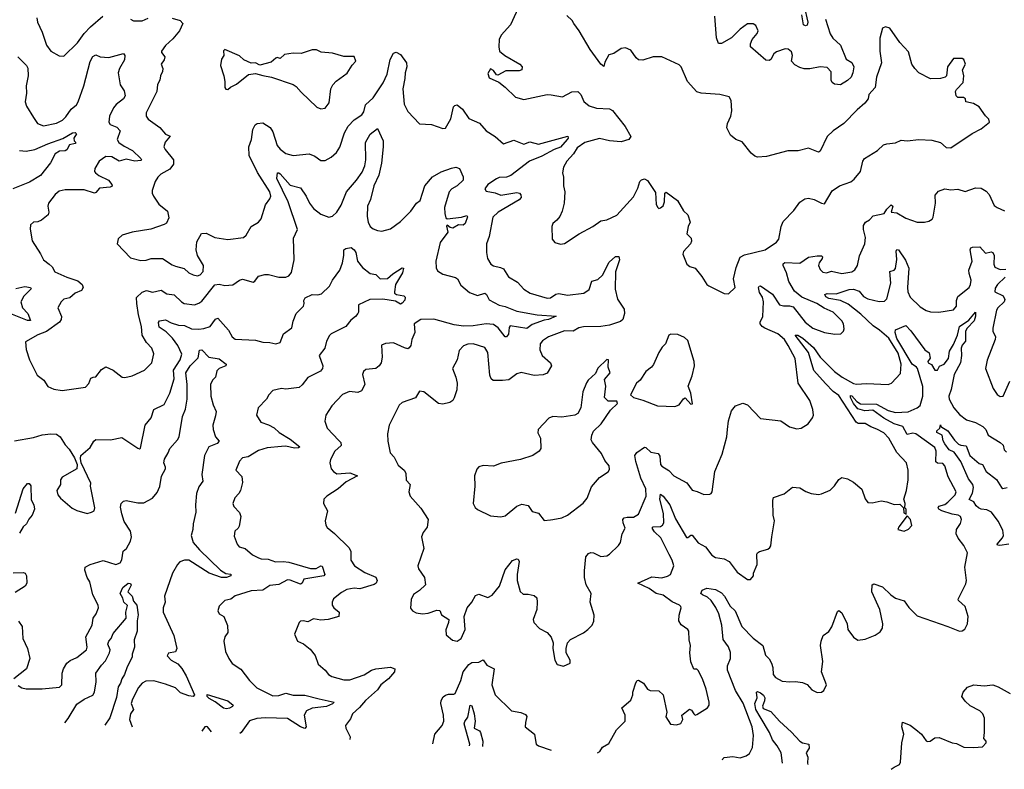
# Model space of a CAD drawing. Extents: x 1443846 to 1577407, y 839182 to 927291.
# Tile 262 of 535: x 1516751 to 1523535, y 840362 to 845531. Entities that reach past the tile are written whole.
import ezdxf

# ---------------------------------------------------------------- set-up
doc = ezdxf.new("R2010")
doc.units = 0

msp = doc.modelspace()

# ---------------------------------------------------------------- linework, layer by layer
at = {"layer": '0CON20XD'}
for points in [[(1520195.6, 845635), (1520133.1, 845495), (1520068, 845425), (1520053.8, 845395), (1520051.2, 845345), (1520056.2, 845315), (1520094, 845285), (1520196.2, 845225), (1520212, 845205), (1520210, 845185), (1520191.2, 845178.8), (1520100.9, 845179.1), (1520045, 845147.5), (1520035, 845150), (1520015, 845180), (1519995, 845192.5), (1519975, 845160), (1519985, 845130), (1520050.7, 845100.7), (1520095, 845066.7), (1520166.7, 844996.7), (1520225, 844981.2), (1520383.9, 845016.1), (1520412.3, 845012.3), (1520490.7, 844999.3), (1520555, 845034.2), (1520595.6, 845035.6), (1520617.5, 845015), (1520637, 844967), (1520675, 844938), (1520725, 844920.8), (1520815, 844917.1), (1520836, 844905), (1520922, 844795), (1520960.8, 844725), (1520947.5, 844705), (1520895, 844690), (1520815, 844696.9), (1520745, 844712.9), (1520645.4, 844684.6), (1520591.5, 844648.5), (1520565.5, 844605), (1520520, 844555), (1520498.1, 844515), (1520490, 844475), (1520497.1, 844445), (1520496.9, 844385), (1520507.1, 844345), (1520502.9, 844265), (1520489.3, 844210.7), (1520472.5, 844175), (1520452.1, 844147.9), (1520423.3, 844125), (1520416.2, 844105), (1520418.3, 844018.3), (1520437.5, 843995), (1520477, 843983), (1520505, 843986.7), (1520604.5, 844055.5), (1520700, 844105), (1520755, 844144), (1520795, 844151.2), (1520865, 844182.5), (1520979.8, 844310.2), (1521010.2, 844369.8), (1521024.3, 844415.7), (1521035, 844426.7), (1521055, 844433.8), (1521075, 844423.3), (1521130.3, 844340.3), (1521136.4, 844256.4), (1521147.5, 844235), (1521155, 844230), (1521165, 844233.3), (1521185, 844247.5), (1521194.2, 844275), (1521196.2, 844333.8), (1521205, 844341.2), (1521283.3, 844285), (1521323.3, 844213.3), (1521353.8, 844185), (1521370, 844135), (1521356.1, 844103.9), (1521346.7, 844055), (1521376.2, 844025), (1521380, 844005), (1521373.3, 843985), (1521325, 843932.5), (1521320, 843915), (1521347.5, 843845), (1521368.3, 843828.3), (1521405, 843817.5), (1521450.3, 843760.3), (1521484, 843705), (1521498.8, 843695), (1521605, 843643.3), (1521635, 843641.2)], [(1522155.2, 845625), (1522179.7, 845515), (1522176, 845494), (1522165, 845488.8), (1522152, 845495), (1522138.9, 845565)], [(1516868.6, 845545), (1516872.9, 845515), (1516905.8, 845445), (1516934.2, 845355), (1516965, 845313.8), (1517023, 845283), (1517055, 845280), (1517148.6, 845371.4), (1517195, 845435.7), (1517238.6, 845481.4), (1517324.4, 845555.6)], [(1521635, 843641.2), (1521680, 843685), (1521669.7, 843745), (1521687.5, 843822.5), (1521715.3, 843894.7), (1521745, 843909.2), (1521887.5, 843945), (1521965, 843996.7), (1521981.7, 844018.3), (1521996, 844105), (1522010.3, 844139.7), (1522083.3, 844215), (1522125, 844272.5), (1522160, 844295), (1522185, 844300), (1522225, 844291.2), (1522275, 844266.2), (1522295, 844262.5), (1522348.7, 844351.3), (1522398.8, 844385), (1522477.1, 844412.9), (1522499.4, 844430.6), (1522543.1, 844485), (1522560, 844555), (1522572.2, 844575), (1522661.9, 844628.1), (1522701.3, 844668.7), (1522725.8, 844675.8), (1522785, 844682.5), (1522825, 844700), (1522865, 844695.7), (1522945, 844705.6), (1523035, 844700.8), (1523095, 844684), (1523135, 844650), (1523165, 844648), (1523314, 844746), (1523375, 844778), (1523433.3, 844825), (1523428.8, 844845), (1523405, 844867.5), (1523360.5, 844930.5), (1523322.1, 844952.1), (1523270, 844965), (1523267.5, 844985), (1523253.6, 844993.6), (1523215, 844993.8), (1523203.8, 845005), (1523197.5, 845035), (1523205, 845050), (1523251.7, 845098.3), (1523256.2, 845145), (1523246.7, 845185), (1523266.2, 845225), (1523255.9, 845255.9), (1523243.6, 845263.6), (1523185, 845263.3), (1523143.8, 845205), (1523136.7, 845145), (1523127.5, 845135), (1523095, 845126), (1523025, 845124), (1522945, 845164.2), (1522917.1, 845195), (1522897.1, 845225), (1522875, 845310), (1522815.6, 845375), (1522745, 845472.5), (1522715, 845482.5), (1522695, 845472.5), (1522675.9, 845404.1), (1522677.1, 845315), (1522687.3, 845232.7), (1522654.3, 845134.3), (1522645.4, 845064.6), (1522601.2, 845015), (1522596.2, 844985), (1522574.2, 844955), (1522520.3, 844909.7), (1522430, 844815), (1522355, 844763.8), (1522313.3, 844725), (1522266.2, 844625), (1522255, 844616.7), (1522185, 844646), (1522115, 844626), (1522042.7, 844627.3), (1521895, 844588), (1521835, 844584.2), (1521815, 844590), (1521790.3, 844610.3), (1521728.8, 844688.8), (1521685, 844705.8), (1521647.5, 844735), (1521623.3, 844785), (1521626.7, 844815), (1521650, 844865), (1521658.3, 844901.7), (1521653, 844973), (1521638.1, 844998.1), (1521575, 845015.6), (1521445, 845025.4), (1521415, 845033.8), (1521351.5, 845105), (1521307.1, 845205), (1521295, 845218.8), (1521175, 845274.2), (1521115, 845274), (1521045, 845252), (1521015, 845254.2), (1520997.7, 845267.7), (1520961.2, 845321.2), (1520925, 845336.7), (1520895, 845333.3), (1520845, 845297.5), (1520810.7, 845289.3), (1520782.3, 845237.7), (1520775, 845207.5), (1520754, 845225), (1520681.2, 845325), (1520605, 845453.8), (1520568, 845505), (1520556.2, 845525), (1520520, 845560)], [(1522303.6, 845535), (1522334.1, 845434.1), (1522352.6, 845402.6), (1522405, 845356.2), (1522445, 845260), (1522485, 845235.8), (1522497.8, 845205), (1522491.9, 845165), (1522479.4, 845135), (1522455, 845112.2), (1522405, 845081.9), (1522365, 845086.9), (1522347.8, 845097.8), (1522342.2, 845115), (1522342.1, 845172.1), (1522315, 845200.8), (1522265, 845207.1), (1522195, 845193.3), (1522155, 845191.8), (1522125, 845200.5), (1522090.5, 845220.5), (1522067.5, 845245), (1522074.4, 845285), (1522069.1, 845309.1), (1522045, 845328.8), (1522025, 845330), (1521965, 845310), (1521947.5, 845295), (1521925, 845256.7), (1521915, 845249.4), (1521891.7, 845251.7), (1521786.7, 845345), (1521786.2, 845365), (1521798, 845395), (1521831.2, 845435), (1521838.8, 845455), (1521821.7, 845491.7), (1521805, 845503.3), (1521765, 845503.3), (1521713.6, 845466.4), (1521653.8, 845405), (1521585, 845368), (1521565, 845366.7), (1521551.4, 845405), (1521540.6, 845555)], [(1517801.7, 845541.7), (1517856.7, 845525), (1517873.8, 845505), (1517850.6, 845455), (1517805, 845398.9), (1517755, 845354.3), (1517728, 845315), (1517728, 845305), (1517750.8, 845275), (1517745.5, 845254.5), (1517726, 845225), (1517735.8, 845195), (1517734.3, 845175), (1517720.8, 845145), (1517715.8, 845115), (1517699.2, 845085), (1517695.6, 845035), (1517621.7, 844888.3), (1517622.5, 844865), (1517635.5, 844845.5), (1517717, 844787), (1517755, 844741.2), (1517787.5, 844727.5), (1517752.5, 844687.5), (1517744.2, 844655), (1517752, 844635), (1517811.1, 844565), (1517809.5, 844535), (1517785, 844499.5), (1517724, 844465), (1517701.9, 844445), (1517683.1, 844415), (1517664.2, 844354.2), (1517664.3, 844335), (1517673.1, 844315), (1517709.5, 844259.5), (1517770, 844210), (1517778.6, 844165), (1517761.2, 844128.8), (1517745, 844118), (1517655, 844087.8), (1517524.5, 844065.5), (1517457.5, 844045), (1517429.3, 844020.7), (1517422.5, 843985), (1517515, 843888.8), (1517585, 843870), (1517622.3, 843872.3), (1517655.6, 843884.4), (1517734.4, 843884.4), (1517800.3, 843840.3), (1517825, 843830.8), (1517884.3, 843814.3), (1517916.7, 843785), (1517945, 843772), (1517975, 843764.2), (1517995, 843770.8), (1518015.6, 843795), (1518017.1, 843835), (1517974.6, 843904.6), (1517966.2, 843945), (1517970.8, 843999.2), (1518003, 844057), (1518035, 844060), (1518095, 844030), (1518185, 844015.6), (1518291.5, 844028.5), (1518311.9, 844045), (1518346, 844105), (1518395, 844134.2), (1518415, 844158.8), (1518444.5, 844255.5), (1518475, 844296.7), (1518480.6, 844315), (1518473.3, 844345), (1518388.3, 844478.3), (1518331.1, 844595), (1518328.6, 844655), (1518347.1, 844705), (1518356.9, 844775), (1518372.5, 844805), (1518387.5, 844815), (1518425, 844820.8), (1518476.9, 844786.9), (1518495, 844758), (1518525, 844664.2), (1518545, 844639.4), (1518585, 844608.9), (1518635, 844594.6), (1518745, 844605.6), (1518785, 844589.2), (1518825, 844561.2), (1518855, 844561.2), (1518897.3, 844582.7), (1518934.3, 844615.7), (1518957.3, 844652.7), (1518988.4, 844751.6), (1519014.2, 844795.8), (1519055, 844841.1), (1519107.5, 844875), (1519120.8, 844895), (1519134.2, 844945), (1519185, 844992), (1519254.5, 845095), (1519281.8, 845155), (1519303, 845257), (1519325, 845301.2), (1519345, 845306.2), (1519375, 845290), (1519415, 845232.5), (1519418.1, 845205), (1519405.4, 845165), (1519404.6, 845124.6), (1519390.4, 845055), (1519399.1, 844949.1), (1519425, 844898), (1519505, 844813.3), (1519587.7, 844807.7), (1519665, 844780), (1519685, 844783.3), (1519721.7, 844848.3), (1519740.5, 844929.5), (1519749.5, 844940.5), (1519765, 844943.1), (1519800.5, 844915), (1519845, 844849.5), (1519918, 844818), (1519964.3, 844765), (1520025.8, 844725), (1520085, 844675.8), (1520155, 844700), (1520225, 844673.8), (1520265, 844688.9), (1520325, 844673.2), (1520526.9, 844726.9), (1520528.6, 844715), (1520522.5, 844705), (1520477.3, 844652.7), (1520434.1, 844635.9), (1520349.2, 844590.8), (1520263.1, 844555), (1520135, 844455.7), (1520104.4, 844445.6), (1520055, 844442.2), (1520035, 844433.3), (1519975, 844394), (1519956, 844365), (1519965, 844348.8), (1520027, 844337), (1520065, 844320), (1520175, 844340), (1520194.4, 844334.4), (1520203, 844323), (1520205.7, 844305), (1520191.8, 844288.2), (1520048.1, 844205), (1520011.5, 844168.5), (1519984.5, 844035), (1519967.1, 843985), (1519966.9, 843925), (1519974.7, 843884.7), (1519995.7, 843845), (1520015, 843832.9), (1520063.1, 843823.1), (1520082.9, 843812.9), (1520117.4, 843757.4), (1520180.2, 843720.2), (1520225, 843672.9)], [(1517514.5, 845534.5), (1517535, 845524.2), (1517595, 845524.4), (1517635, 845540.6)], [(1516737.9, 845275), (1516798.6, 845215), (1516807.8, 845197.8), (1516809.3, 845145), (1516794.5, 845074.5), (1516797.8, 845025), (1516787.8, 844965), (1516798.1, 844935), (1516845, 844857.5), (1516873.8, 844815), (1516915, 844799.4), (1517005, 844817.9), (1517045, 844837.9), (1517069, 844861), (1517106.3, 844913.7), (1517141.2, 844945), (1517152.9, 844965), (1517193.5, 845075), (1517235, 845243.3), (1517255, 845277.5), (1517275, 845288), (1517305.8, 845275.8), (1517365, 845271.1), (1517465, 845298.2), (1517475.3, 845285), (1517472.9, 845255), (1517437.8, 845195), (1517429.4, 845165), (1517442.1, 845082.1), (1517469.8, 845039.8), (1517476.9, 845005), (1517465.6, 844985), (1517415, 844946.7), (1517397.1, 844922.9), (1517369.4, 844865), (1517364.3, 844825), (1517375, 844807.5), (1517419.4, 844789.4), (1517442.9, 844765), (1517422.7, 844705), (1517433.6, 844685), (1517470.6, 844659.4), (1517528.3, 844628.3), (1517584.4, 844575), (1517590, 844565), (1517585, 844560), (1517545, 844555.8), (1517485, 844568.4), (1517435, 844555.4), (1517385, 844585.5), (1517345, 844588.6), (1517299.2, 844555), (1517268.1, 844505), (1517267.1, 844485), (1517272.9, 844475), (1517295, 844457.8), (1517361.9, 844425), (1517385.6, 844395), (1517386.8, 844383.2), (1517373.5, 844376.5), (1517300.5, 844369.5), (1517275, 844339.2), (1517265, 844335.6), (1517195, 844357.3), (1517065, 844358.9), (1517022, 844348), (1516995, 844326), (1516950, 844265), (1516944, 844245), (1516952, 844205), (1516946.2, 844185), (1516900.9, 844149.1), (1516875, 844138), (1516845, 844135.8), (1516824.3, 844115.7), (1516823.1, 844086.9), (1516835.8, 844005.8), (1516895, 843916.7), (1516914.2, 843874.2), (1516953.8, 843845), (1516975, 843826.2), (1516993.3, 843793.3), (1517075, 843755.5), (1517151.1, 843731.1), (1517181.9, 843705), (1517188.9, 843685), (1517175.8, 843664.2), (1517131.9, 843645), (1517095, 843613.6), (1517055, 843604.3), (1517035.8, 843585), (1517014.3, 843545), (1517038.7, 843485), (1517036.3, 843463.7), (1517025, 843446.4), (1516935, 843381.5), (1516875, 843356.9), (1516789.5, 843310.5), (1516795, 843256.7), (1516818.4, 843185), (1516870.1, 843080.1), (1516918, 843045), (1516945, 843001.2), (1516985, 842984), (1517044.2, 842974.2), (1517205, 842997.5), (1517228, 843022), (1517240.8, 843059.2), (1517255.7, 843065.7), (1517275, 843068), (1517315, 843118), (1517345, 843136.2), (1517394.1, 843114.1), (1517455.9, 843065.9), (1517475, 843064), (1517525, 843075.7), (1517610, 843115), (1517660.6, 843165), (1517675, 843227.5), (1517660, 843265), (1517624.6, 843304.6), (1517593.5, 843355), (1517589.6, 843415), (1517569.3, 843495), (1517558, 843575), (1517556.4, 843615), (1517595, 843652.7), (1517625, 843663.8), (1517665, 843651.6), (1517725, 843666.4), (1517765, 843641.8), (1517815, 843634.4), (1517864.3, 843585), (1517883.8, 843575), (1517954.6, 843564.6), (1517984.7, 843575.3), (1518005, 843591.2), (1518095, 843703.1), (1518125, 843706.5), (1518165, 843698.8), (1518218.3, 843701.7), (1518265, 843735.7), (1518285, 843741.4), (1518359.3, 843720.7), (1518371.7, 843728.3), (1518397, 843763), (1518440, 843775), (1518465, 843774.3), (1518535, 843755.6), (1518584.4, 843755.6), (1518606, 843765), (1518622.6, 843787.4), (1518641.2, 843875), (1518637.5, 844025), (1518664, 844085), (1518601.2, 844275), (1518523.2, 844435), (1518525.9, 844474.1), (1518535, 844475.6), (1518545, 844468.5), (1518615, 844390), (1518685, 844372), (1518724.1, 844314.1), (1518746.9, 844265), (1518775, 844229.5), (1518825, 844190.9), (1518879.5, 844170.5), (1518905, 844176.5), (1518935, 844203.1), (1518965, 844251.1), (1519002.2, 844345), (1519070.8, 844425), (1519109.6, 844480.4), (1519127.6, 844522.4), (1519134.7, 844565), (1519132.7, 844685), (1519165, 844742.9), (1519215, 844780), (1519253.8, 844695), (1519254, 844655), (1519242.3, 844542.3), (1519225, 844458), (1519190.5, 844385), (1519168, 844292), (1519146.8, 844245), (1519144.6, 844175), (1519150.5, 844135), (1519165, 844106), (1519185, 844090), (1519215, 844076.9), (1519245, 844072.9), (1519305, 844088.6), (1519375, 844140.6), (1519445, 844211.1), (1519483.9, 844266.1), (1519510, 844285), (1519542.6, 844385), (1519595, 844446.9), (1519655, 844481.8), (1519725, 844508), (1519755, 844513.8), (1519780, 844505), (1519806.4, 844446.4), (1519805.7, 844425), (1519765, 844385.9), (1519726.9, 844365), (1519710.5, 844345), (1519677.8, 844235), (1519680.4, 844195), (1519685.7, 844165.7), (1519695, 844158), (1519795, 844169.4), (1519831.7, 844181.7), (1519835, 844172.5), (1519819.4, 844125), (1519806.2, 844115), (1519773.3, 844116.7), (1519734.1, 844094.1), (1519717.3, 844097.3), (1519695, 844113.3), (1519691.7, 844108.3), (1519700, 844065), (1519647.5, 843995), (1519618.6, 843865), (1519619.7, 843819.7), (1519630.3, 843800.3), (1519665.5, 843775.5), (1519754.3, 843754.3), (1519766, 843745), (1519790.5, 843700.5), (1519850.6, 843650.6), (1519905, 843628.5), (1519955, 843645.5), (1519966.3, 843636.3), (1519985, 843599.4), (1520055, 843562.2), (1520095, 843554.5), (1520175, 843521.2), (1520315, 843496.5), (1520447, 843487), (1520395, 843463.9), (1520365, 843460), (1520281.2, 843428.8), (1520245, 843402.5), (1520130.7, 843419.3), (1520122.2, 843407.8), (1520117.3, 843362.7), (1520105, 843343.8), (1520095, 843344.2), (1520047.1, 843407.1), (1520015, 843429.7), (1519965, 843434.2), (1519875, 843419.3), (1519808.6, 843418.6), (1519745, 843427.8), (1519605, 843465.8), (1519515, 843464.5), (1519468, 843435), (1519472.9, 843375), (1519452.1, 843325), (1519446, 843284), (1519435, 843267.5), (1519425, 843262), (1519402.3, 843267.7), (1519325, 843301.8), (1519271.7, 843298.3), (1519242.9, 843287.1), (1519247.1, 843205), (1519240, 843165), (1519226.5, 843143.5), (1519205, 843126.7), (1519135, 843118.1), (1519118.6, 843105), (1519112.2, 843085), (1519128.5, 843015), (1519105, 842972), (1519079.7, 842960.3), (1519022.9, 842967.1), (1518975, 842947.1), (1518900.7, 842869.3), (1518860.8, 842805), (1518853, 842763), (1518868.6, 842715), (1518948.9, 842628.9), (1518963.8, 842615), (1518966, 842595), (1518920.8, 842555), (1518891.4, 842498.6), (1518888.1, 842475), (1518896.9, 842435), (1518911.9, 842415), (1518935, 842400.4), (1519025, 842405.8), (1519077.5, 842385), (1519000.5, 842345), (1518945, 842295.5), (1518866.7, 842245), (1518846.7, 842225), (1518844.2, 842194.2), (1518872, 842145), (1518856.2, 842075), (1518858.8, 842045), (1518868.3, 842028.3), (1518919.2, 841989.2), (1519019.6, 841889.6), (1519032.1, 841865), (1519032.9, 841805), (1519057.5, 841765), (1519128.5, 841718.5), (1519205, 841686.9), (1519212.9, 841665), (1519205.8, 841645), (1519193.2, 841636.8), (1519095, 841607.5), (1519055, 841610.4), (1519005, 841601.2), (1518968.3, 841581.7), (1518912.5, 841537.5), (1518904.5, 841515), (1518904.6, 841494.6), (1518914.3, 841475), (1518952, 841445), (1518948.8, 841415), (1518875, 841395.6), (1518825, 841390.8), (1518775, 841400), (1518735, 841380), (1518703.9, 841386.1), (1518685, 841383.3), (1518676.7, 841375), (1518643.9, 841293.9), (1518665, 841246.7), (1518706.9, 841226.9), (1518751.2, 841191.2), (1518786.4, 841146.4), (1518807.7, 841087.7), (1518855.5, 841045.5), (1518879.2, 841015), (1518901.2, 841001.2), (1518985, 840979.1), (1519025, 840978.9), (1519125, 841012.7), (1519175, 841044.5), (1519204.6, 841055.4), (1519305, 841065.4), (1519335.5, 841055.5), (1519333.1, 841035), (1519292.7, 840985), (1519238.1, 840945), (1519215, 840910), (1519134, 840836), (1519092.9, 840787.1), (1519043.8, 840745), (1519030.5, 840709.5), (1518995.6, 840665), (1518996.9, 840645), (1519028.6, 840585), (1519026, 840568)], [(1518825, 844916.2), (1518855, 844921.2), (1518882.4, 844957.6), (1518895.4, 845054.6), (1518908.1, 845081.9), (1518931.9, 845108.1), (1519006.8, 845163.2), (1519041.7, 845218.3), (1519067.5, 845245), (1519055, 845276.7), (1518985, 845276.2), (1518905, 845300.8), (1518827.1, 845307.1), (1518795, 845324), (1518765.8, 845324.2), (1518690.9, 845299.1), (1518635, 845300.6), (1518575, 845290), (1518545, 845264), (1518525, 845270), (1518515, 845266.7), (1518482.2, 845237.8), (1518405, 845216.7), (1518375, 845233.3), (1518345, 845231.2), (1518295, 845253.8), (1518265, 845280.8), (1518165, 845326.7), (1518153.9, 845316.1), (1518156.7, 845285), (1518141.2, 845258.8), (1518134.2, 845215), (1518156, 845145), (1518163.8, 845105), (1518163.6, 845063.6), (1518171.7, 845051.7), (1518185, 845050), (1518203, 845067), (1518245, 845087.5), (1518326.1, 845153.9), (1518375, 845161.2), (1518425, 845146), (1518485, 845134), (1518635, 845083.8), (1518655, 845071.2), (1518690.3, 845030.3), (1518798.3, 844928.3), (1518825, 844916.2)], [(1516748.3, 844628.3), (1516795.6, 844625.6), (1516855, 844635.5), (1516945, 844676.2), (1517048.2, 844711.8), (1517115, 844750.5), (1517133.9, 844753.9), (1517141.2, 844745), (1517124.2, 844714.2), (1517125.6, 844695.6), (1517136.7, 844685), (1517131.7, 844678.3), (1517092.9, 844667.1), (1517075.3, 844634.7), (1517065, 844627.1), (1517025, 844624.5), (1516994.3, 844605), (1516962.2, 844545), (1516894, 844456), (1516818.4, 844411.6), (1516704.3, 844365)], [(1520225, 843672.9), (1520268.8, 843645), (1520385, 843611.1), (1520407, 843613), (1520445, 843637.5), (1520465, 843643.5), (1520525, 843632.5), (1520636.7, 843645), (1520675, 843671.2), (1520692.4, 843727.6), (1520735, 843739.4), (1520765, 843769.4), (1520811.5, 843858.5), (1520855, 843897.8), (1520878.6, 843898.6), (1520884.3, 843874.3), (1520856.7, 843793.3), (1520853.3, 843673.3), (1520869.1, 843605), (1520915.6, 843535), (1520917.1, 843505), (1520906.4, 843463.6), (1520889.1, 843450.9), (1520815, 843424.7), (1520755, 843416.2), (1520636.1, 843413.9), (1520603.2, 843406.8), (1520565, 843383.9), (1520505, 843385.4), (1520395, 843343.3), (1520353.3, 843316.7), (1520335.7, 843295), (1520333.3, 843255), (1520349.4, 843215), (1520407.1, 843165), (1520415.6, 843145), (1520385.5, 843094.5), (1520357.9, 843082.1), (1520295, 843077.9), (1520205, 843098.6), (1520175, 843089.2), (1520121.5, 843048.5), (1520077.7, 843042.3), (1520013.9, 843043.9), (1519998.6, 843055), (1519990.6, 843080.6), (1519975.5, 843235.5), (1519955, 843270), (1519875, 843296.5), (1519837.3, 843292.7), (1519808.8, 843281.2), (1519779.3, 843250.7), (1519765.5, 843184.5), (1519732, 843125), (1519756.4, 843066.4), (1519764.5, 843025), (1519761.5, 842978.5), (1519745, 842923.3), (1519734, 842905), (1519715, 842891.4), (1519665, 842880.6), (1519635.8, 842884.2), (1519535, 842964), (1519505, 842968.8), (1519477.3, 842922.7), (1519385, 842892), (1519365, 842873.8), (1519297.1, 842735), (1519284.2, 842675.8), (1519286, 842625), (1519304, 842544), (1519330, 842515), (1519358.9, 842458.9), (1519398.8, 842425), (1519411.2, 842405), (1519413.8, 842355), (1519440, 842325), (1519432, 842275), (1519440, 842245), (1519513.7, 842163.7), (1519563.8, 842085), (1519557.6, 842032.4), (1519530, 841995), (1519519.4, 841965), (1519534.3, 841885), (1519494.2, 841765), (1519497.5, 841745), (1519538.8, 841685), (1519546.1, 841633.9), (1519505.8, 841594.2), (1519463.3, 841566.7), (1519447.5, 841532.5), (1519444.2, 841474.2), (1519456.2, 841455), (1519481.7, 841441.7), (1519526.6, 841433.4), (1519565, 841438.6), (1519625, 841460), (1519645, 841457.5), (1519657, 841427), (1519707.5, 841395), (1519706, 841375), (1519686.8, 841323.2), (1519688.7, 841288.7), (1519731.7, 841251.7), (1519765, 841245.7), (1519791.9, 841265), (1519819.5, 841325), (1519812.5, 841415), (1519832.9, 841475), (1519866, 841515), (1519890.6, 841559.4), (1519915, 841570), (1519975, 841545.7), (1520005, 841561.9), (1520055.4, 841625), (1520095, 841736.9), (1520145, 841800.8), (1520175, 841814), (1520185, 841810), (1520191.1, 841795), (1520178, 841705), (1520178.9, 841665), (1520198.7, 841588.7), (1520218.8, 841568.8), (1520255, 841568.8), (1520295, 841560), (1520313.3, 841545), (1520316.2, 841515), (1520313.8, 841465), (1520288.8, 841395), (1520293.3, 841375), (1520332.7, 841332.7), (1520385.6, 841305.6), (1520412.4, 841272.4), (1520425.8, 841235), (1520424.3, 841194.3), (1520436.7, 841115), (1520454.1, 841084.1), (1520497.7, 841072.3), (1520543.3, 841095), (1520543.3, 841115), (1520516.2, 841165), (1520516, 841195), (1520526, 841235), (1520545, 841258), (1520635, 841302.9), (1520664, 841325), (1520694, 841355), (1520705.9, 841384.1), (1520708, 841425), (1520681.4, 841515), (1520687.1, 841575), (1520653.1, 841633.1), (1520642.5, 841685), (1520641.2, 841731.2), (1520651.8, 841828.2), (1520669.7, 841850.3), (1520685, 841856), (1520705, 841854), (1520755, 841830), (1520795, 841834.3), (1520815, 841846), (1520876, 841905), (1520889.2, 841925), (1520901.4, 841985), (1520922, 842025), (1520907.7, 842062.3), (1520906.9, 842085), (1520915, 842095.7), (1520935, 842101.5), (1520978.8, 842101.2), (1521015, 842121.9), (1521067.2, 842245), (1521065.3, 842295), (1521029.1, 842369.1), (1520996.6, 842485), (1520989.3, 842525), (1521002.9, 842547.1), (1521055, 842584.4), (1521065, 842582.2), (1521099.8, 842549.8), (1521149.5, 842539.5), (1521162.2, 842522.2), (1521165.7, 842465), (1521175, 842453.1), (1521223.1, 842423.1), (1521257.5, 842385), (1521347.8, 842337.8), (1521385, 842286), (1521418.8, 842278.8), (1521465, 842257.5), (1521505, 842260), (1521515.9, 842264.1), (1521521.2, 842275), (1521540.6, 842415), (1521591.4, 842535), (1521621.9, 842655), (1521626.7, 842705), (1521634.5, 842765.5), (1521656, 842835), (1521681.7, 842868.3), (1521733.8, 842886.2), (1521765, 842874.2), (1521855, 842782), (1521994.2, 842764.2), (1522055, 842724), (1522105, 842709.2), (1522135, 842713.8), (1522183.3, 842745), (1522213.3, 842785), (1522218.8, 842805), (1522216.1, 842843.9), (1522194.3, 842905), (1522113.5, 843025), (1522092.5, 843195), (1522046.4, 843285), (1522019.1, 843325), (1521975, 843364.4), (1521884.1, 843404.1), (1521867.1, 843415), (1521852.5, 843435), (1521851.4, 843445), (1521870.8, 843485), (1521875.2, 843585), (1521868.1, 843618.1), (1521848.8, 843648.8), (1521841.5, 843685), (1521845, 843694), (1521855, 843695.5), (1521938.2, 843638.2), (1521985, 843565.6), (1522012.3, 843557.7), (1522055, 843558.8), (1522080.5, 843550.5), (1522162.5, 843445), (1522215, 843403.1), (1522295, 843373.1), (1522367.7, 843362.3), (1522407.5, 843365), (1522427, 843383), (1522430.5, 843399.5), (1522427.1, 843435), (1522414, 843455), (1522354.3, 843515), (1522292.9, 843542.9), (1522242.5, 843575), (1522138.8, 843618.8), (1522089.1, 843659.1), (1522050, 843725), (1522033.8, 843785), (1522011.8, 843835), (1522011.4, 843848.6), (1522023.1, 843856.9), (1522125, 843852.9), (1522186.5, 843893.5), (1522245, 843903.9), (1522275, 843902), (1522280.8, 843895), (1522278.9, 843885), (1522258.2, 843855), (1522254.8, 843835), (1522265, 843809.4), (1522285, 843790), (1522310, 843785), (1522345, 843796), (1522415, 843780.6), (1522485, 843792.5), (1522505, 843806.2), (1522524, 843835), (1522536.8, 843903.2), (1522572.5, 843985), (1522578.7, 844028.7), (1522564.4, 844085), (1522565, 844112.5), (1522578.8, 844135), (1522605, 844150), (1522631.7, 844178.3), (1522706, 844194), (1522724.4, 844225.6), (1522755, 844254.4), (1522766.5, 844245), (1522755, 844204.5), (1522795, 844198.9), (1522855, 844163.1), (1522935, 844136), (1522985, 844133.8), (1523015, 844141.2), (1523037.5, 844155), (1523045, 844170), (1523061.4, 844265), (1523059.1, 844320.9), (1523081.6, 844348.4), (1523125, 844363.8), (1523165, 844357.5), (1523215, 844361.6), (1523265, 844346.5), (1523335, 844372.1), (1523375, 844368.8), (1523409.5, 844349.5), (1523429.1, 844325), (1523465, 844250.8), (1523486, 844235), (1523535, 844213.5)], [(1517785, 842956.7), (1517815.3, 843054.7), (1517810, 843115), (1517856.9, 843185), (1517867.2, 843225), (1517841.2, 843285), (1517804.4, 843335), (1517759.3, 843379.3), (1517711.4, 843411.4), (1517706.5, 843443.5), (1517714.7, 843455.3), (1517755, 843461.9), (1517795, 843440.6), (1517845, 843425.3), (1517885, 843421.4), (1517935, 843399.2), (1517985, 843398.2), (1518018.8, 843401.2), (1518063.7, 843416.3), (1518099.2, 843465), (1518115, 843472.5), (1518189.8, 843389.8), (1518215, 843344.2), (1518235, 843328.1), (1518375, 843321.2), (1518425, 843307.3), (1518475, 843305.5), (1518515, 843295.6), (1518545.8, 843305), (1518568.6, 843365), (1518625, 843405.6), (1518635, 843452.5), (1518655.3, 843504.7), (1518705, 843556.2), (1518710.6, 843575), (1518707.5, 843595), (1518716.8, 843613.2), (1518765, 843635.6), (1518805.6, 843634.4), (1518829.8, 843640.2), (1518885, 843692.5), (1518905.7, 843735), (1518956.6, 843803.4), (1518974.4, 843855), (1518983.8, 843905), (1518983.8, 843945), (1518997.7, 843952.3), (1519035, 843960), (1519055, 843944.5), (1519066.4, 843925), (1519076.9, 843866.9), (1519113.3, 843823.3), (1519165, 843780), (1519205, 843773.3), (1519235, 843743.3), (1519285, 843746.7), (1519320.6, 843779.4), (1519385, 843820.8), (1519395, 843817.5), (1519388.5, 843785), (1519339.4, 843705), (1519332.5, 843655), (1519333.8, 843645), (1519346.1, 843636.1), (1519396.7, 843626.7), (1519407.6, 843617.6), (1519405, 843596.2), (1519385, 843576), (1519375, 843570), (1519339.7, 843589.7), (1519253.2, 843603.2), (1519162.7, 843602.7), (1519085.7, 843565), (1519085.8, 843515), (1519080.8, 843505), (1519065.4, 843484.6), (1519031.9, 843458.1), (1518997.5, 843415), (1518896.2, 843365), (1518885, 843354), (1518865.6, 843315), (1518853.1, 843265), (1518814.2, 843215), (1518838.1, 843145), (1518836.9, 843125), (1518823.6, 843106.4), (1518735.5, 843064.5), (1518697.8, 843012.2), (1518675, 842995.7), (1518585, 842984.4), (1518555, 842986.9), (1518495, 842973.8), (1518466.7, 842945), (1518450, 842915), (1518392.5, 842855), (1518383.3, 842805), (1518411.2, 842755), (1518465, 842737.1), (1518505, 842715.6), (1518538, 842685), (1518615, 842637.5), (1518681.2, 842585), (1518672.3, 842577.7), (1518645, 842575.5), (1518585, 842590.3), (1518555, 842588.4), (1518455, 842578.2), (1518395, 842561.2), (1518325, 842517.1), (1518285, 842510), (1518265, 842487.5), (1518240, 842425), (1518280, 842380), (1518285, 842340), (1518271.2, 842285), (1518261.2, 842265), (1518232.9, 842235), (1518218.8, 842195), (1518226.7, 842175), (1518265, 842133.3), (1518274.2, 842105), (1518262.1, 842037.9), (1518256, 842025), (1518232.5, 842005), (1518229.2, 841969.2), (1518248.8, 841915), (1518263.3, 841895), (1518304.2, 841884.2), (1518355, 841841.2), (1518395, 841819.2), (1518415, 841812.9), (1518461.7, 841811.7), (1518513.1, 841793.1), (1518565, 841796), (1518605, 841790.9), (1518755, 841747.8), (1518793.4, 841746.6), (1518825, 841764.2), (1518835, 841763.3), (1518854, 841705), (1518846.2, 841695), (1518707.8, 841672.2), (1518697.1, 841645), (1518685, 841639.1), (1518615, 841665.8), (1518595, 841668.1), (1518535, 841636.6), (1518475, 841630.4), (1518425, 841598.2), (1518345, 841592.7), (1518235, 841558.5), (1518205, 841534.3), (1518163.3, 841525), (1518125, 841487.5), (1518116.2, 841455), (1518125, 841433.3), (1518156.2, 841415), (1518183, 841353), (1518184.3, 841305), (1518164, 841275), (1518157.5, 841245), (1518169.2, 841175), (1518190.8, 841125), (1518215, 841091.2), (1518275, 841052.5), (1518334.2, 840975), (1518383.6, 840923.6), (1518495, 840869.5), (1518535, 840870.6), (1518585, 840886), (1518635, 840872.2), (1518715, 840873.5), (1518815, 840848.4), (1518916.2, 840825), (1518905, 840813.5), (1518864.7, 840795.3), (1518765, 840783.9), (1518727.1, 840765), (1518709.5, 840735), (1518724, 840655), (1518715.6, 840644.4), (1518685, 840654.5), (1518595, 840712.9), (1518445, 840718), (1518385, 840712.1), (1518334.4, 840695.6), (1518275.6, 840615), (1518266.2, 840609)], [(1520731.9, 840476), (1520748, 840485), (1520765, 840514), (1520809.1, 840540.9), (1520862, 840635), (1520923.3, 840695), (1520921.2, 840735), (1520898.8, 840785), (1520960.5, 840839.5), (1520976, 840875), (1520976.2, 840895), (1520995, 840957.5), (1521005, 840973.3), (1521015, 840976.7), (1521048.8, 840955), (1521075, 840914.2), (1521095, 840906), (1521153.2, 840903.2), (1521185, 840876), (1521210, 840755), (1521203.2, 840723.2), (1521233.6, 840673.6), (1521275, 840668.8), (1521305, 840678), (1521319.5, 840705), (1521313.8, 840736.2), (1521365, 840776.9), (1521379.5, 840769.5), (1521395, 840743.8), (1521405, 840736.2), (1521415, 840738.8), (1521490, 840785), (1521500, 840805), (1521500.8, 840825), (1521480.8, 840915), (1521455.7, 840985), (1521425, 841043.3), (1521415, 841052.5), (1521395, 841052.5), (1521375, 841102.5), (1521368.1, 841165), (1521373.3, 841215), (1521362.5, 841255), (1521361.4, 841315), (1521355, 841325.8), (1521307.5, 841357.5), (1521291.9, 841385), (1521294.4, 841425), (1521309.2, 841475), (1521305.8, 841485), (1521296, 841495), (1521245, 841516.8), (1521185, 841563.4), (1521135, 841574.7), (1521088, 841608), (1521010, 841645), (1521105, 841688.6), (1521175, 841682.7), (1521215, 841693.3), (1521234.5, 841705.5), (1521257.1, 841765), (1521245.5, 841804.5), (1521225, 841844.4), (1521167.2, 841957.2), (1521125, 841999.3), (1521108.5, 842025), (1521115.6, 842034.4), (1521165, 842036.2), (1521180, 842045), (1521188.8, 842061.2), (1521185.8, 842125.8), (1521160, 842225), (1521165, 842258.8), (1521185, 842246.5), (1521229.2, 842185), (1521269.1, 842089.1), (1521345, 841961.1), (1521355, 841959.4), (1521375, 841976.5), (1521385, 841976.2), (1521425, 841922.9), (1521476.3, 841896.3), (1521518.9, 841838.9), (1521545, 841822.2), (1521604.5, 841814.5), (1521638.8, 841795), (1521695, 841722), (1521765, 841670), (1521785, 841670), (1521807.5, 841695), (1521806.7, 841715), (1521832.5, 841775), (1521828.8, 841845), (1521833.3, 841855), (1521847.5, 841865), (1521905, 841880), (1521919.3, 841890.7), (1521926.4, 841903.6), (1521933.8, 841966.2), (1521952, 842075), (1521942.5, 842115), (1521939.2, 842215), (1521945, 842236.7), (1522018.3, 842261.7), (1522075, 842307.5), (1522125, 842303.3), (1522167.3, 842277.3), (1522204.4, 842264.4), (1522255, 842257.5), (1522275, 842260.8), (1522335, 842287.5), (1522365, 842316), (1522395, 842360), (1522415, 842373.3), (1522453.9, 842363.9), (1522495, 842341.2), (1522553.9, 842293.9), (1522576.4, 842226.4), (1522595, 842202.5), (1522625, 842200), (1522685, 842212.5), (1522726.1, 842206.1), (1522775, 842187.5), (1522815, 842190), (1522840, 842165), (1522841.7, 842131.7), (1522858.3, 842121.7), (1522857.5, 842155), (1522850, 842165), (1522852.5, 842195), (1522842.5, 842225), (1522860.8, 842285), (1522873, 842357), (1522872.5, 842425), (1522860, 842475), (1522795, 842545.6), (1522739.4, 842645), (1522705, 842683.1), (1522657.1, 842707.1), (1522615, 842722.5), (1522576.3, 842746.3), (1522527.6, 842747.6), (1522512.9, 842755), (1522395, 842938.7), (1522356.2, 842966.2), (1522301.4, 843021.4), (1522223, 843113), (1522185.6, 843235.6), (1522093.3, 843356.7), (1522111.9, 843355), (1522145.8, 843335.8), (1522220.8, 843270.8), (1522265, 843204.7), (1522364.7, 843105), (1522416.9, 843065), (1522495, 843021.5), (1522515, 843016.9), (1522585, 843022.5), (1522734.1, 843015.9), (1522756.7, 843025), (1522819.1, 843090.9), (1522822.9, 843155), (1522802.7, 843232.7), (1522739.2, 843335), (1522675, 843390.4), (1522629.9, 843419.9), (1522545, 843500.8), (1522458.5, 843568.5), (1522405, 843594.8), (1522325, 843607.5), (1522305, 843620.6), (1522298.2, 843635), (1522315, 843642.1), (1522375, 843639.7), (1522465, 843669.8), (1522495, 843672.2), (1522535, 843658.9), (1522565, 843623.1), (1522595, 843605.4), (1522671.7, 843588.3), (1522709.6, 843590.4), (1522724.6, 843605.4), (1522753.2, 843715), (1522745.7, 843794.3), (1522775, 843804.5), (1522785, 843815.7), (1522793.3, 843876.7), (1522789.5, 843935), (1522795, 843946), (1522805, 843944.2), (1522852.6, 843872.6), (1522877.6, 843817.6), (1522868.2, 843685), (1522870.3, 843655), (1522885, 843617.1), (1522955, 843551.4), (1522995, 843525.8), (1523025, 843515.8), (1523083.9, 843513.9), (1523185, 843531.2), (1523204.2, 843555), (1523204.4, 843595), (1523215, 843622), (1523292.5, 843685), (1523302.7, 843705), (1523307.3, 843735), (1523291.7, 843781.7), (1523290.4, 843805), (1523312.8, 843865), (1523300, 843945), (1523305, 843957.5), (1523315, 843963.3), (1523365, 843965.6), (1523405, 843920.6), (1523445, 843930), (1523455, 843925.8), (1523463.8, 843905), (1523462.3, 843845), (1523470, 843825), (1523505, 843807.5), (1523545, 843810)], [(1523541.2, 843755), (1523486.7, 843705), (1523471.2, 843678.8), (1523469.2, 843655), (1523525.8, 843625.8), (1523538.5, 843601.5), (1523533.3, 843586.7), (1523490, 843545), (1523481.7, 843528.3), (1523455.8, 843405), (1523456.4, 843383.6), (1523474, 843345), (1523472.5, 843325), (1523415.6, 843184.4), (1523405.7, 843125), (1523458.3, 842988.3), (1523485, 842947.5), (1523505, 842932.5), (1523525.9, 842934.1), (1523571.7, 843038.3)], [(1516725, 843678.5), (1516785, 843692.1), (1516825, 843683.3), (1516830, 843675), (1516779.2, 843625), (1516759.1, 843585), (1516769.6, 843545), (1516807.3, 843505), (1516825, 843457.5), (1516805, 843457.3), (1516655, 843515.9)], [(1521592.3, 840428.4), (1521594.3, 840435), (1521605, 840442.5), (1521665, 840451.1), (1521715, 840441.9), (1521755.6, 840454.4), (1521779.3, 840470.7), (1521798.7, 840511.3), (1521805.6, 840595), (1521796.5, 840655), (1521735, 840818), (1521682.5, 840905), (1521627.9, 841045), (1521627.9, 841075), (1521648.7, 841125), (1521647.8, 841167.8), (1521635, 841207.1), (1521598.1, 841258.1), (1521589.3, 841355), (1521566.8, 841435), (1521547.3, 841477.3), (1521515.2, 841525.2), (1521489.7, 841549.7), (1521454.3, 841564.3), (1521444.4, 841575), (1521453.8, 841596.2), (1521485, 841611.9), (1521545, 841602.2), (1521585, 841577.9), (1521607.1, 841555), (1521645, 841487.1), (1521679.6, 841455), (1521726.2, 841346.2), (1521805, 841267.3), (1521870.8, 841215), (1521888.3, 841148.3), (1521915, 841123.3), (1521930, 841095), (1521940, 841065), (1521942, 841015), (1521958.8, 840995), (1522005, 840970.6), (1522055.7, 840964.3), (1522095, 840968), (1522145, 840960), (1522176.1, 840946.1), (1522209.3, 840909.3), (1522245, 840892.5), (1522275, 840893.3), (1522290, 840905), (1522308.8, 840945), (1522274, 841035), (1522284, 841105), (1522269.2, 841215), (1522272, 841245), (1522286.4, 841283.6), (1522325, 841313.3), (1522345.7, 841344.3), (1522385, 841450), (1522395, 841456), (1522415, 841440), (1522451.1, 841365), (1522456.9, 841325), (1522495, 841272.5), (1522525, 841251.4), (1522575, 841259.5), (1522645, 841287.9), (1522678.9, 841311.1), (1522694.2, 841334.2), (1522697.9, 841365), (1522676.8, 841465), (1522622.3, 841585), (1522624.2, 841635), (1522635, 841642), (1522695, 841620.6), (1522752, 841565), (1522785, 841543.1), (1522845, 841524.3), (1522877, 841477), (1522935, 841420), (1523145, 841347.5), (1523225, 841313.8), (1523245, 841316.7), (1523261.7, 841328.3), (1523281.2, 841365), (1523285.6, 841415), (1523265.4, 841485.4), (1523218, 841525), (1523215.8, 841535), (1523269.5, 841640.5), (1523273.8, 841665), (1523262.5, 841755), (1523280.8, 841855), (1523255, 841906), (1523215.8, 841955), (1523202.5, 841985), (1523206.2, 842015), (1523232.3, 842057.7), (1523238.8, 842085), (1523233.3, 842105), (1523217.5, 842115), (1523175, 842122), (1523104.2, 842145), (1523084.4, 842155), (1523079.4, 842165), (1523083.8, 842176.2), (1523125, 842189.1), (1523145, 842203.9), (1523196.7, 842255), (1523203.3, 842275), (1523148.7, 842378.7), (1523125, 842455.6), (1523110.1, 842470.1), (1523073.8, 842473.8), (1523063.3, 842483.3), (1523065.9, 842555), (1523055, 842580), (1522923.8, 842675), (1522905, 842680), (1522865, 842670.9), (1522835.3, 842725), (1522775, 842743.6), (1522703.8, 842783.8), (1522628.6, 842838.6), (1522573.6, 842833.6), (1522525, 842848.1), (1522494.8, 842885), (1522474.9, 842924.9), (1522475, 842940.8), (1522485, 842937.8), (1522518, 842898), (1522543.3, 842883.3), (1522655, 842879.4), (1522735, 842835.9), (1522785, 842823.2), (1522872.3, 842827.8), (1522935, 842855.4), (1522955, 842870.5), (1522973, 842935), (1522972.3, 843002.2), (1522935.4, 843125.4), (1522930.2, 843135), (1522900.1, 843155), (1522795, 843333.4), (1522781.8, 843375), (1522785, 843392.5), (1522855, 843422.9), (1522891, 843385), (1522987.4, 843255), (1523017.1, 843235), (1523023.8, 843196.2), (1523008.5, 843175), (1523010, 843165), (1523033.5, 843153.5), (1523055, 843114.7), (1523075, 843114.5), (1523081.4, 843128.6), (1523088.9, 843141.1), (1523119.6, 843155), (1523150.8, 843195), (1523157.7, 843245), (1523185, 843290.8), (1523211.4, 843355), (1523225.6, 843415), (1523291.1, 843458.9), (1523335, 843513.3), (1523336, 843486), (1523326.5, 843455), (1523278.8, 843405), (1523266.9, 843383.1), (1523267.3, 843315), (1523243.4, 843286.6), (1523237.1, 843265), (1523239.5, 843215), (1523233.7, 843165), (1523188.7, 843085), (1523169.3, 842980.7), (1523152.3, 842935), (1523153.8, 842915), (1523186.4, 842855), (1523225, 842808.5), (1523275, 842772.2), (1523335.7, 842754.3), (1523386.3, 842726.3), (1523406.9, 842705), (1523422.5, 842665), (1523505.8, 842615), (1523526.2, 842596.2), (1523534.5, 842564.5), (1523549.1, 842549.1)], [(1521265, 842863.8), (1521295.3, 842874.7), (1521325, 842917.5), (1521335, 842923.3), (1521375, 842880), (1521387, 842883), (1521374, 842955), (1521355.8, 843005), (1521384.2, 843075), (1521400.6, 843145), (1521397.1, 843175), (1521355, 843320), (1521330.7, 843340.7), (1521285, 843360), (1521237, 843363), (1521223.9, 843356.1), (1521200.8, 843295), (1521177.6, 843272.4), (1521155, 843236.7), (1521117.2, 843152.8), (1521104.3, 843135), (1521065.7, 843105), (1521026.7, 843045), (1521000, 843025), (1520960, 842945), (1520980, 842925), (1521045, 842908), (1521145, 842868.9), (1521265, 842863.8)], [(1516739.1, 840939.1), (1516765, 840923.8), (1516795, 840916.2), (1516905, 840917.6), (1517025, 840928), (1517040.8, 840945), (1517043.1, 841025), (1517051.4, 841055), (1517075, 841093.8), (1517098.1, 841111.9), (1517145, 841134), (1517211.2, 841185), (1517215.9, 841204.1), (1517206.7, 841275), (1517249.2, 841355), (1517257.1, 841405), (1517277.5, 841435), (1517294, 841475), (1517291.2, 841495), (1517254.2, 841564.2), (1517234.2, 841655), (1517215.6, 841685.6), (1517200, 841735), (1517202.5, 841755), (1517235, 841774.4), (1517325, 841801.1), (1517413.2, 841773.2), (1517443.8, 841786.2), (1517453.8, 841806.2), (1517464.4, 841865.6), (1517486.2, 841885), (1517515, 841934.3), (1517521.1, 841965), (1517513.8, 842005), (1517470.8, 842070.8), (1517453.6, 842123.6), (1517445, 842170), (1517449.2, 842195), (1517465, 842210.3), (1517485, 842216.3), (1517565, 842199.2), (1517605, 842200), (1517665, 842231.4), (1517698.5, 842271.5), (1517715, 842311.2), (1517726.7, 842383.3), (1517754.2, 842435), (1517755.9, 842445), (1517744.3, 842475), (1517748.6, 842501.4), (1517774.5, 842545), (1517784.4, 842575), (1517837.9, 842635), (1517848.4, 842655), (1517872.3, 842795), (1517891.9, 842845), (1517904.7, 842915), (1517903.8, 843015), (1517894.4, 843095), (1517924.5, 843145), (1517981, 843199), (1517988.3, 843251.7), (1518005, 843255.6), (1518054.3, 843204.3), (1518125, 843193.1), (1518173.8, 843155), (1518171.2, 843145), (1518125, 843126.2), (1518109.5, 843110.5), (1518100, 843065), (1518080, 843045), (1518066.2, 843015), (1518067.1, 842935), (1518084.3, 842874.3), (1518105, 842830), (1518100.5, 842799.5), (1518082, 842735), (1518082.5, 842705), (1518098.6, 842655), (1518126, 842625), (1518111.2, 842608.8), (1518052.9, 842585), (1518025, 842526.7), (1518004.7, 842395), (1518011.8, 842348.2), (1517985, 842309.2), (1517969.2, 842265), (1517961.5, 842185), (1517963.7, 842136.3), (1517945.9, 842054.1), (1517944.6, 842015), (1517932.5, 841975), (1517946.9, 841925), (1517988.5, 841875), (1518135, 841734.3), (1518171.1, 841711.1), (1518205, 841706.7), (1518206.2, 841695), (1518175, 841684.5), (1518140, 841685), (1518055, 841713.8), (1517915, 841803.2), (1517885, 841803.9), (1517855, 841792.2), (1517837.8, 841775), (1517803.1, 841715), (1517749.1, 841555), (1517753.5, 841515), (1517738.9, 841475), (1517738.8, 841445), (1517813.5, 841285), (1517833.8, 841195), (1517825, 841172.5), (1517776.1, 841163.9), (1517766, 841145), (1517794, 841115), (1517840, 841090), (1517866.9, 841056.9), (1517896.8, 841006.8), (1517955.1, 840874.9), (1517945, 840864), (1517915, 840868.3), (1517858.3, 840888.3), (1517824.7, 840924.7), (1517755, 840949.6), (1517675, 840971.5), (1517619.3, 840970.7), (1517595, 840955.8), (1517570, 840925), (1517528.8, 840845), (1517519.4, 840815), (1517535.4, 840775), (1517513.5, 840745), (1517506.9, 840705), (1517526.4, 840654.1)], [(1520365, 842078.6), (1520407.8, 842082.2), (1520425, 842084.4), (1520485, 842096.9), (1520525, 842114.3), (1520633.4, 842196.6), (1520659.3, 842230.7), (1520690.7, 842309.3), (1520745.8, 842374.2), (1520805, 842413.3), (1520815, 842430), (1520812.5, 842455), (1520781.9, 842491.9), (1520758.8, 842538.8), (1520696.4, 842616.4), (1520688.9, 842635), (1520692.5, 842665), (1520705, 842694.2), (1520756, 842745), (1520821.2, 842838.8), (1520870, 842885), (1520865, 842900), (1520805, 842900), (1520780, 842925), (1520788.8, 843005), (1520780.7, 843049.3), (1520818.8, 843095), (1520806.2, 843135), (1520807.5, 843185), (1520795, 843187.5), (1520735, 843127.5), (1520718.3, 843091.7), (1520666.7, 843045), (1520655, 843026.7), (1520630, 842965), (1520616.2, 842853.8), (1520595, 842815.7), (1520575, 842803.1), (1520485, 842790.4), (1520424.4, 842795.6), (1520395.8, 842784.2), (1520322, 842705), (1520321.2, 842681.2), (1520340, 842645), (1520342, 842575), (1520330, 842555), (1520285, 842525.7), (1520201.1, 842498.9), (1520067.3, 842472.7), (1520015, 842452), (1519945, 842456.2), (1519915, 842446.7), (1519899.3, 842430.7), (1519884, 842385), (1519887.1, 842315), (1519875.8, 842195), (1519887.7, 842167.7), (1519903.9, 842153.9), (1519995, 842110.8), (1520065, 842102.5), (1520095, 842110.6), (1520175, 842177.1), (1520209.5, 842189.5), (1520255, 842180), (1520280.6, 842140.6), (1520325, 842128.1), (1520365, 842078.6)], [(1516715, 842627.3), (1516845, 842650), (1516905, 842668.6), (1516965, 842675.7), (1517005, 842671.9), (1517030.4, 842655), (1517065, 842598.9), (1517090.5, 842570.5), (1517129.1, 842509.1), (1517147.5, 842465), (1517143.8, 842435), (1517042.7, 842377.3), (1517032.5, 842357.5), (1517031.5, 842325), (1517006.7, 842285), (1517014, 842254), (1517032.4, 842232.4), (1517113.2, 842163.2), (1517145, 842147.5), (1517215, 842126.7), (1517245.9, 842134.1), (1517263.3, 842145), (1517267.8, 842165), (1517237.5, 842315), (1517240, 842335), (1517174, 842475), (1517168.8, 842505), (1517172.5, 842525), (1517235, 842582), (1517260.6, 842625), (1517275, 842635.4), (1517375.6, 842634.4), (1517455, 842650), (1517565, 842576.7), (1517575, 842572.5), (1517583.6, 842576.4), (1517615.8, 842735), (1517657.5, 842785), (1517675, 842843.8), (1517745, 842877.5), (1517785, 842956.7)], [(1523565, 841914.8), (1523504.3, 841904.3), (1523487.6, 841907.6), (1523484.4, 841915), (1523522, 841958), (1523529.5, 841975), (1523525, 842010.4), (1523492.9, 842072.9), (1523445.2, 842135), (1523415, 842151.8), (1523375, 842156.1), (1523355.6, 842165), (1523339.5, 842179.5), (1523325, 842205.7), (1523293.1, 842223.1), (1523314.9, 842265.1), (1523321.7, 842305), (1523316.6, 842325), (1523288.1, 842365), (1523234.7, 842485), (1523188.3, 842548.3), (1523155, 842566), (1523125, 842606.6), (1523113.8, 842626.2), (1523106.7, 842666.7), (1523069.2, 842685), (1523070, 842695), (1523091.1, 842715), (1523095, 842736.7), (1523097, 842727), (1523146.4, 842696.4), (1523192, 842632), (1523218.9, 842605), (1523235, 842596.1), (1523271.7, 842591.7), (1523296.9, 842525), (1523360.5, 842470.5), (1523385, 842464.2), (1523409.4, 842415), (1523481, 842361), (1523515, 842304.6), (1523525, 842299.1), (1523555, 842304.4)], [(1516720.9, 842129.1), (1516773.6, 842295), (1516805, 842332), (1516815, 842333.3), (1516826.8, 842316.8), (1516830.2, 842220.2), (1516848.6, 842185), (1516852.5, 842155), (1516835.5, 842115), (1516812.5, 842087.5), (1516797.7, 842055), (1516774, 842035), (1516749.1, 841990.9)], [(1522845, 842003.3), (1522875, 842017.5), (1522896.4, 842043.6), (1522887.5, 842085), (1522865, 842110), (1522807.5, 842035), (1522800, 842015), (1522845, 842003.3)], [(1516705, 841717.5), (1516775, 841720), (1516787.5, 841715), (1516796.7, 841695), (1516800, 841645), (1516787.5, 841625), (1516718.3, 841581.7)], [(1517061.1, 840683.1), (1517085, 840712.2), (1517145, 840811.8), (1517195, 840846.2), (1517255, 840872.2), (1517266.8, 840895), (1517278.1, 840965), (1517275.3, 841025), (1517315, 841080.9), (1517341.1, 841108.9), (1517370, 841165), (1517373.5, 841185), (1517358.2, 841225), (1517363.8, 841245), (1517380.7, 841265), (1517395, 841298.5), (1517484, 841405), (1517481.6, 841445), (1517492.7, 841492.7), (1517467.7, 841515), (1517461.8, 841541.8), (1517443.7, 841575), (1517461.3, 841615), (1517498.8, 841645), (1517515, 841643.3), (1517517.8, 841632.2), (1517496, 841585), (1517524.4, 841555), (1517535, 841522.5), (1517558.8, 841495), (1517567.5, 841427.5), (1517559.5, 841385), (1517558.9, 841315), (1517539.5, 841255), (1517541.4, 841205), (1517525.9, 841155.9), (1517525.6, 841135), (1517491.3, 841068.7), (1517472, 841015), (1517453.3, 840986.7), (1517445, 840955.8), (1517428.8, 840931.2), (1517417, 840857), (1517372.1, 840717.9), (1517337.1, 840665.9)], [(1516742.5, 841382.5), (1516766.8, 841346.8), (1516772.5, 841265), (1516804.4, 841194.4), (1516821.5, 841125), (1516798, 841055), (1516710, 840985)], [(1519597.9, 840537.2), (1519610, 840605), (1519661.2, 840665), (1519672, 840695), (1519670.8, 840735), (1519652.5, 840815), (1519655, 840836.7), (1519668.9, 840861.1), (1519685, 840874.2), (1519705, 840880.6), (1519740.8, 840879.2), (1519751.2, 840885), (1519791.1, 840975), (1519806, 841034), (1519845.6, 841085), (1519865, 841098.5), (1519915, 841100.8), (1519945, 841116), (1519969.4, 841079.4), (1520020, 841055), (1520002.9, 840945), (1520025.7, 840875), (1520138.8, 840765), (1520202.7, 840752.7), (1520235, 840740), (1520244, 840725), (1520236.2, 840685), (1520232.5, 840655), (1520296.7, 840605), (1520306.1, 840546.1), (1520310, 840535), (1520325, 840523.3), (1520411.3, 840493.3)], [(1522755.6, 840361.9), (1522775, 840377.5), (1522812.5, 840395), (1522819.2, 840410.8), (1522829.2, 840545), (1522842.9, 840605), (1522828.6, 840655), (1522834, 840686), (1522885, 840666.9), (1522925, 840636), (1522963.3, 840603.3), (1522995, 840558.8), (1523005, 840553.3), (1523023.6, 840556.4), (1523055, 840578.8), (1523085, 840580.6), (1523175, 840544.3), (1523205, 840540), (1523255, 840515.7), (1523325, 840511.4), (1523385, 840517.5), (1523410, 840545), (1523410, 840555), (1523392.5, 840575), (1523398.8, 840615), (1523398, 840715), (1523386.2, 840745), (1523366.2, 840765), (1523300.2, 840800.2), (1523265, 840831.8), (1523242.8, 840865), (1523251.2, 840895), (1523281.8, 840928.2), (1523325, 840945.3), (1523395, 840938.2), (1523455, 840944.4), (1523491.7, 840931.7), (1523575, 840885.8)], [(1518175, 840778.2), (1518155, 840782.9), (1518097.5, 840827.5), (1518055, 840849.2), (1518043.3, 840865), (1518042.9, 840877.1), (1518185, 840833.3), (1518222.5, 840805), (1518217.5, 840795), (1518195, 840783.9), (1518175, 840778.2)], [(1522005.4, 840404.8), (1521997.2, 840475), (1521969.2, 840525), (1521937.1, 840565), (1521916.1, 840616.1), (1521853.2, 840723.2), (1521822.8, 840775), (1521815.3, 840814.7), (1521831.5, 840855), (1521826.7, 840895), (1521835, 840899.2), (1521855, 840889.2), (1521875, 840872.7), (1521884.2, 840855), (1521883.4, 840835), (1521867.4, 840797.4), (1521872.2, 840782.2), (1521925, 840761.5), (1521985, 840693.5), (1522068.8, 840618.8), (1522126.7, 840555), (1522145, 840544.7), (1522188.6, 840535), (1522191.1, 840508.9), (1522168.5, 840475), (1522180, 840445), (1522179.5, 840405), (1522181.4, 840394.7)], [(1519849.5, 840523.6), (1519852.4, 840535), (1519813.5, 840676.5), (1519817.5, 840692.5), (1519838.1, 840721.9), (1519855, 840804), (1519865, 840798.8), (1519881.8, 840745), (1519887.9, 840695), (1519882.5, 840645), (1519917.8, 840627.8), (1519926.1, 840616.1), (1519942.6, 840555), (1519940.1, 840518.7)], [(1518072.2, 840620.1), (1518045, 840655.8), (1518035, 840658), (1518026.1, 840653.9), (1518005, 840624.3)]]:
    msp.add_lwpolyline(points, dxfattribs=at)

doc.saveas('drawing.dxf')
